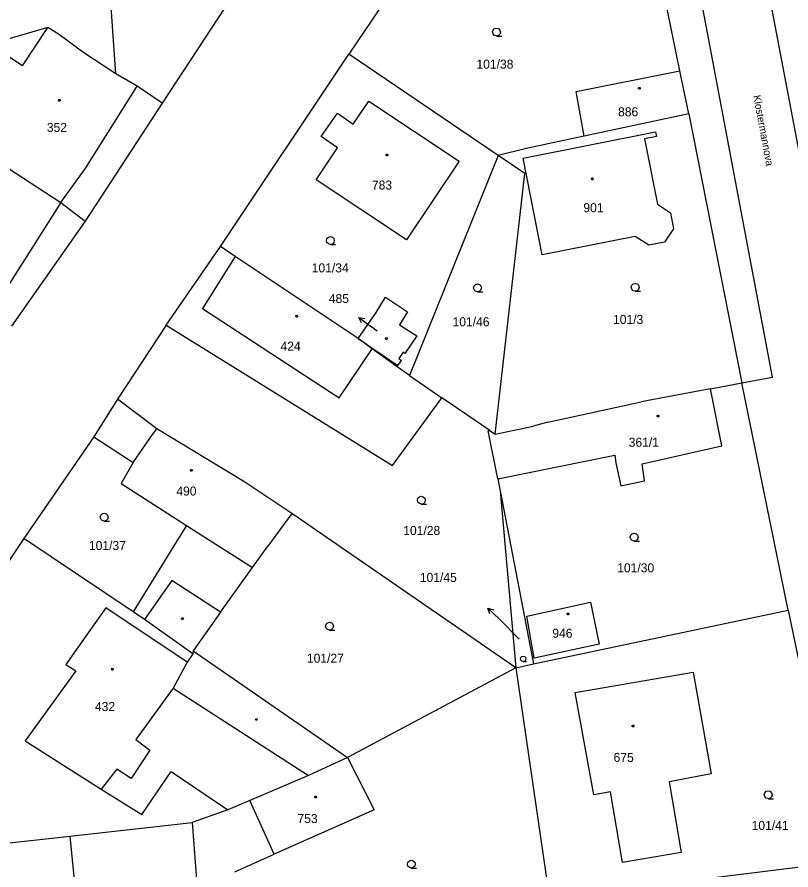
# Model space of a CAD drawing. Extents: x -757994 to -755874, y -1047691 to -1046119.
# Drawn here: x -756902.8 to -756830, y -1047333.5 to -1047253.3 of the extents above; entities that cross this region are included whole.
import ezdxf

# ---------------------------------------------------------------- set-up
doc = ezdxf.new("R2010")
doc.units = 0
doc.layers.add('katastrální mapa', color=7, linetype='Continuous')

msp = doc.modelspace()

# ---------------------------------------------------------------- linework, layer by layer
at = {"layer": 'katastrální mapa'}
for p, q in [((-756831.74, -1047287.13), (-756844.79, -1047217.73)), ((-756854.24, -1047230.95), (-756871.56, -1047256.78)), ((-756835, -1047235.66), (-756825.14, -1047287.67)), ((-756893.49, -1047258.62), (-756894.98, -1047237.2)), ((-756840.43, -1047258.32), (-756844.69, -1047237.89)), ((-756879.89, -1047247.26), (-756889.11, -1047261.37)), ((-756899.88, -1047254.26), (-756909.89, -1047257.15)), ((-756902.25, -1047257.87), (-756899.88, -1047254.26)), ((-756898.79, -1047254.96), (-756899.88, -1047254.26)), ((-756896.5, -1047256.65), (-756898.79, -1047254.96)), ((-756902.25, -1047257.87), (-756903.46, -1047257.07)), ((-756893.49, -1047258.62), (-756896.5, -1047256.65)), ((-756883.63, -1047274.86), (-756871.56, -1047256.78)), ((-756857.54, -1047266.29), (-756871.56, -1047256.78)), ((-756891.47, -1047259.78), (-756893.49, -1047258.62)), ((-756839.59, -1047262.37), (-756840.43, -1047258.32)), ((-756896.31, -1047267.45), (-756891.47, -1047259.78)), ((-756889.11, -1047261.37), (-756891.47, -1047259.78)), ((-756889.11, -1047261.37), (-756896.37, -1047272.48)), ((-756871.15, -1047263.36), (-756869.69, -1047261.18)), ((-756869.69, -1047261.18), (-756861.2, -1047266.84)), ((-756874.16, -1047264.52), (-756872.65, -1047262.3)), ((-756872.65, -1047262.3), (-756871.15, -1047263.36)), ((-756839.59, -1047262.37), (-756849.45, -1047264.47)), ((-756839.59, -1047262.37), (-756834.61, -1047287.69)), ((-756872.64, -1047265.59), (-756874.16, -1047264.52)), ((-756855.17, -1047266.54), (-756842.74, -1047264.06)), ((-756849.45, -1047264.47), (-756854.75, -1047265.6)), ((-756842.65, -1047264.51), (-756843.77, -1047264.74)), ((-756842.74, -1047264.06), (-756842.65, -1047264.51)), ((-756843.77, -1047264.74), (-756842.55, -1047270.86)), ((-756874.63, -1047268.58), (-756872.64, -1047265.59)), ((-756854.75, -1047265.6), (-756857.54, -1047266.29)), ((-756861.2, -1047266.84), (-756866.16, -1047274.22)), ((-756857.54, -1047266.29), (-756865.85, -1047287)), ((-756855.02, -1047268), (-756857.54, -1047266.29)), ((-756853.38, -1047275.63), (-756855.17, -1047266.54)), ((-756904.33, -1047267.01), (-756898.66, -1047270.73)), ((-756898.66, -1047270.73), (-756896.31, -1047267.45)), ((-756866.16, -1047274.22), (-756874.63, -1047268.58)), ((-756857.82, -1047292.5), (-756855.02, -1047268)), ((-756898.66, -1047270.73), (-756903.48, -1047278.33)), ((-756898.66, -1047270.73), (-756896.37, -1047272.48)), ((-756842.55, -1047270.86), (-756841.32, -1047271.69)), ((-756841.32, -1047271.69), (-756841.04, -1047273.19)), ((-756896.37, -1047272.48), (-756903.29, -1047282.35)), ((-756841.04, -1047273.19), (-756841.88, -1047274.44)), ((-756844.63, -1047273.92), (-756853.38, -1047275.63)), ((-756843.37, -1047274.73), (-756844.63, -1047273.92)), ((-756888.75, -1047282.26), (-756883.63, -1047274.86)), ((-756882.27, -1047275.8), (-756883.63, -1047274.86)), ((-756841.88, -1047274.44), (-756843.37, -1047274.73)), ((-756882.27, -1047275.8), (-756885.32, -1047280.68)), ((-756870.69, -1047283.51), (-756882.27, -1047275.8)), ((-756868.99, -1047281.07), (-756868.11, -1047279.62)), ((-756868.11, -1047279.62), (-756866.04, -1047281.01)), ((-756885.32, -1047280.68), (-756872.49, -1047289.08)), ((-756870.69, -1047283.51), (-756868.99, -1047281.07)), ((-756866.04, -1047281.01), (-756866.81, -1047282.22)), ((-756870.631, -1047281.521), (-756869.43, -1047282.42)), ((-756866.81, -1047282.22), (-756865.19, -1047283.25)), ((-756888.75, -1047282.26), (-756893.31, -1047289.22)), ((-756888.75, -1047282.26), (-756867.46, -1047295.45)), ((-756868.92, -1047282.81), (-756869.43, -1047282.42)), ((-756869.37, -1047284.48), (-756870.69, -1047283.51)), ((-756870.69, -1047283.51), (-756866.96, -1047286.06)), ((-756865.19, -1047283.25), (-756866.29, -1047284.91)), ((-756872.49, -1047289.08), (-756869.37, -1047284.48)), ((-756867.02, -1047286.17), (-756869.37, -1047284.48)), ((-756866.46, -1047284.8), (-756866.86, -1047285.4)), ((-756866.86, -1047285.4), (-756866.61, -1047285.57)), ((-756866.29, -1047284.91), (-756866.46, -1047284.8)), ((-756867.02, -1047286.17), (-756866.96, -1047286.06)), ((-756865.85, -1047287), (-756867.02, -1047286.17)), ((-756866.96, -1047286.06), (-756866.61, -1047285.57)), ((-756865.85, -1047287), (-756862.81, -1047289.09)), ((-756837.57, -1047288.23), (-756834.61, -1047287.69)), ((-756834.61, -1047287.69), (-756831.74, -1047287.13)), ((-756830.26, -1047309.06), (-756834.61, -1047287.69)), ((-756837.57, -1047288.23), (-756844.08, -1047289.45)), ((-756836.48, -1047293.61), (-756837.57, -1047288.23)), ((-756893.31, -1047289.22), (-756895.54, -1047292.74)), ((-756889.63, -1047292.01), (-756893.31, -1047289.22)), ((-756867.46, -1047295.45), (-756862.81, -1047289.09)), ((-756858.3, -1047292.17), (-756862.81, -1047289.09)), ((-756852.85, -1047291.37), (-756844.08, -1047289.45)), ((-756857.82, -1047292.5), (-756854.23, -1047291.76)), ((-756852.85, -1047291.37), (-756854.23, -1047291.76)), ((-756891.86, -1047295.17), (-756890.02, -1047292.53)), ((-756890.02, -1047292.53), (-756889.63, -1047292.01)), ((-756881.45, -1047296.97), (-756889.63, -1047292.01)), ((-756858.47, -1047292.2), (-756858.3, -1047292.17)), ((-756857.56, -1047296.7), (-756858.47, -1047292.2)), ((-756858.3, -1047292.17), (-756857.82, -1047292.5)), ((-756895.54, -1047292.74), (-756902.13, -1047302.33)), ((-756895.54, -1047292.74), (-756891.86, -1047295.17)), ((-756843.98, -1047295.31), (-756836.48, -1047293.61)), ((-756857.56, -1047296.7), (-756846.55, -1047294.49)), ((-756846.55, -1047294.49), (-756846.46, -1047295.21)), ((-756891.86, -1047295.17), (-756892.97, -1047297.14)), ((-756846.46, -1047295.21), (-756845.98, -1047297.37)), ((-756843.78, -1047296.89), (-756843.98, -1047295.31)), ((-756892.97, -1047297.14), (-756886.83, -1047301.08)), ((-756876.93, -1047299.98), (-756881.45, -1047296.97)), ((-756857.56, -1047296.7), (-756857.35, -1047297.82)), ((-756845.98, -1047297.37), (-756843.78, -1047296.89)), ((-756857.35, -1047297.82), (-756855.87, -1047314.47)), ((-756857.35, -1047297.82), (-756854.2, -1047314.12)), ((-756876.93, -1047299.98), (-756879.19, -1047303.03)), ((-756855.87, -1047314.47), (-756876.93, -1047299.98)), ((-756886.83, -1047301.08), (-756887.54, -1047302.19)), ((-756886.83, -1047301.08), (-756880.64, -1047305.05)), ((-756887.54, -1047302.19), (-756891.86, -1047309.21)), ((-756902.13, -1047302.33), (-756914.36, -1047320.55)), ((-756891.86, -1047309.21), (-756902.13, -1047302.33)), ((-756880.64, -1047305.05), (-756879.19, -1047303.03)), ((-756883.65, -1047309.25), (-756880.64, -1047305.05)), ((-756888.21, -1047306.27), (-756890.77, -1047309.94)), ((-756883.65, -1047309.25), (-756888.21, -1047306.27)), ((-756854.82, -1047309.62), (-756848.85, -1047308.31)), ((-756848.85, -1047308.31), (-756848.02, -1047312.24)), ((-756894.42, -1047308.83), (-756898.17, -1047314.17)), ((-756886.77, -1047313.96), (-756894.42, -1047308.83)), ((-756890.77, -1047309.94), (-756891.86, -1047309.21)), ((-756883.65, -1047309.25), (-756886.21, -1047312.87)), ((-756858.491, -1047308.87), (-756857.4, -1047309.9)), ((-756854.2, -1047314.12), (-756830.26, -1047309.06)), ((-756830.26, -1047309.06), (-756825.35, -1047332.77)), ((-756886.23, -1047313.15), (-756890.77, -1047309.94)), ((-756855.54, -1047311.77), (-756857.4, -1047309.9)), ((-756854.13, -1047313.58), (-756854.82, -1047309.62)), ((-756848.02, -1047312.24), (-756854.13, -1047313.58)), ((-756886.23, -1047313.15), (-756886.77, -1047313.96)), ((-756886.21, -1047312.87), (-756886.23, -1047313.15)), ((-756886.21, -1047312.87), (-756871.69, -1047322.91)), ((-756898.17, -1047314.17), (-756897.25, -1047314.76)), ((-756886.77, -1047313.96), (-756888.1, -1047316.39)), ((-756855.87, -1047314.47), (-756854.2, -1047314.12)), ((-756897.25, -1047314.76), (-756902.02, -1047321.36)), ((-756855.87, -1047314.47), (-756871.69, -1047322.91)), ((-756855.87, -1047314.47), (-756852.71, -1047336.04)), ((-756850.29, -1047316.81), (-756839.19, -1047314.9)), ((-756839.19, -1047314.9), (-756837.5, -1047324.44)), ((-756888.1, -1047316.39), (-756891.59, -1047321.23)), ((-756888.1, -1047316.39), (-756875.35, -1047324.61)), ((-756848.54, -1047326.42), (-756850.29, -1047316.81)), ((-756902.02, -1047321.36), (-756894.85, -1047325.89)), ((-756891.59, -1047321.23), (-756890.29, -1047322.21)), ((-756890.29, -1047322.21), (-756892.05, -1047324.89)), ((-756871.69, -1047322.91), (-756875.35, -1047324.61)), ((-756871.69, -1047322.91), (-756869.19, -1047327.85)), ((-756893.39, -1047324.02), (-756894.85, -1047325.89)), ((-756892.05, -1047324.89), (-756893.39, -1047324.02)), ((-756891.05, -1047328.29), (-756888.28, -1047324.23)), ((-756888.28, -1047324.23), (-756882.96, -1047327.84)), ((-756875.35, -1047324.61), (-756880.89, -1047326.96)), ((-756837.5, -1047324.44), (-756841.45, -1047325.2)), ((-756841.45, -1047325.2), (-756840.31, -1047331.85)), ((-756894.85, -1047325.89), (-756891.05, -1047328.29)), ((-756846.97, -1047326.15), (-756848.54, -1047326.42)), ((-756845.83, -1047332.8), (-756846.97, -1047326.15)), ((-756880.89, -1047326.96), (-756882.96, -1047327.84)), ((-756879.35, -1047330.34), (-756880.89, -1047326.96)), ((-756882.96, -1047327.84), (-756886.29, -1047329.03)), ((-756869.19, -1047327.85), (-756878.6, -1047332.02)), ((-756897.82, -1047330.31), (-756886.29, -1047329.03)), ((-756886.29, -1047329.03), (-756885.98, -1047333.18)), ((-756908.54, -1047331.51), (-756897.82, -1047330.31)), ((-756897.82, -1047330.31), (-756896.73, -1047341.31)), ((-756878.6, -1047332.02), (-756879.35, -1047330.34)), ((-756840.31, -1047331.85), (-756845.83, -1047332.8)), ((-756882.3, -1047333.66), (-756878.6, -1047332.02)), ((-756885.98, -1047333.18), (-756885.83, -1047335.22)), ((-756825.35, -1047332.77), (-756841, -1047334.7))]:
    msp.add_line(p, q, dxfattribs=at)
for points in [[(-756857.68, -1047255.05), (-756857.87, -1047255), (-756858.005, -1047254.865), (-756858.055, -1047254.68), (-756858.005, -1047254.495), (-756857.87, -1047254.36), (-756857.685, -1047254.31), (-756857.5, -1047254.36), (-756857.365, -1047254.495), (-756857.315, -1047254.685), (-756857.365, -1047254.875), (-756857.5, -1047255.01), (-756857.69, -1047255.06), (-756857.19, -1047255.06)], [(-756849.45, -1047264.47), (-756850.18, -1047260.27), (-756840.43, -1047258.32)], [(-756873.3, -1047274.66), (-756873.49, -1047274.61), (-756873.625, -1047274.475), (-756873.675, -1047274.29), (-756873.625, -1047274.105), (-756873.49, -1047273.97), (-756873.305, -1047273.92), (-756873.12, -1047273.97), (-756872.985, -1047274.105), (-756872.935, -1047274.295), (-756872.985, -1047274.485), (-756873.12, -1047274.62), (-756873.31, -1047274.67), (-756872.81, -1047274.67)], [(-756859.46, -1047279.11), (-756859.65, -1047279.06), (-756859.785, -1047278.925), (-756859.835, -1047278.74), (-756859.785, -1047278.555), (-756859.65, -1047278.42), (-756859.465, -1047278.37), (-756859.28, -1047278.42), (-756859.145, -1047278.555), (-756859.095, -1047278.745), (-756859.145, -1047278.935), (-756859.28, -1047279.07), (-756859.47, -1047279.12), (-756858.97, -1047279.12)], [(-756844.63, -1047279.06), (-756844.82, -1047279.01), (-756844.955, -1047278.875), (-756845.005, -1047278.69), (-756844.955, -1047278.505), (-756844.82, -1047278.37), (-756844.635, -1047278.32), (-756844.45, -1047278.37), (-756844.315, -1047278.505), (-756844.265, -1047278.695), (-756844.315, -1047278.885), (-756844.45, -1047279.02), (-756844.64, -1047279.07), (-756844.14, -1047279.07)], [(-756870.38, -1047282.021), (-756870.631, -1047281.521), (-756870.081, -1047281.62)], [(-756864.75, -1047299.09), (-756864.94, -1047299.04), (-756865.075, -1047298.905), (-756865.125, -1047298.72), (-756865.075, -1047298.535), (-756864.94, -1047298.4), (-756864.755, -1047298.35), (-756864.57, -1047298.4), (-756864.435, -1047298.535), (-756864.385, -1047298.725), (-756864.435, -1047298.915), (-756864.57, -1047299.05), (-756864.76, -1047299.1), (-756864.26, -1047299.1)], [(-756894.57, -1047300.68), (-756894.76, -1047300.63), (-756894.895, -1047300.495), (-756894.945, -1047300.31), (-756894.895, -1047300.125), (-756894.76, -1047299.99), (-756894.575, -1047299.94), (-756894.39, -1047299.99), (-756894.255, -1047300.125), (-756894.205, -1047300.315), (-756894.255, -1047300.505), (-756894.39, -1047300.64), (-756894.58, -1047300.69), (-756894.08, -1047300.69)], [(-756844.74, -1047302.57), (-756844.93, -1047302.52), (-756845.065, -1047302.385), (-756845.115, -1047302.2), (-756845.065, -1047302.015), (-756844.93, -1047301.88), (-756844.745, -1047301.83), (-756844.56, -1047301.88), (-756844.425, -1047302.015), (-756844.375, -1047302.205), (-756844.425, -1047302.395), (-756844.56, -1047302.53), (-756844.75, -1047302.58), (-756844.25, -1047302.58)], [(-756858.299, -1047309.395), (-756858.491, -1047308.87), (-756857.955, -1047309.032)], [(-756873.39, -1047310.93), (-756873.58, -1047310.88), (-756873.715, -1047310.745), (-756873.765, -1047310.56), (-756873.715, -1047310.375), (-756873.58, -1047310.24), (-756873.395, -1047310.19), (-756873.21, -1047310.24), (-756873.075, -1047310.375), (-756873.025, -1047310.565), (-756873.075, -1047310.755), (-756873.21, -1047310.89), (-756873.4, -1047310.94), (-756872.9, -1047310.94)], [(-756855.18, -1047313.88), (-756855.307, -1047313.847), (-756855.398, -1047313.756), (-756855.431, -1047313.632), (-756855.398, -1047313.508), (-756855.307, -1047313.418), (-756855.183, -1047313.384), (-756855.059, -1047313.418), (-756854.969, -1047313.508), (-756854.935, -1047313.635), (-756854.969, -1047313.763), (-756855.059, -1047313.853), (-756855.187, -1047313.887), (-756854.852, -1047313.887)], [(-756832.14, -1047326.78), (-756832.33, -1047326.73), (-756832.465, -1047326.595), (-756832.515, -1047326.41), (-756832.465, -1047326.225), (-756832.33, -1047326.09), (-756832.145, -1047326.04), (-756831.96, -1047326.09), (-756831.825, -1047326.225), (-756831.775, -1047326.415), (-756831.825, -1047326.605), (-756831.96, -1047326.74), (-756832.15, -1047326.79), (-756831.65, -1047326.79)], [(-756865.69, -1047333.31), (-756865.88, -1047333.26), (-756866.015, -1047333.125), (-756866.065, -1047332.94), (-756866.015, -1047332.755), (-756865.88, -1047332.62), (-756865.695, -1047332.57), (-756865.51, -1047332.62), (-756865.375, -1047332.755), (-756865.325, -1047332.945), (-756865.375, -1047333.135), (-756865.51, -1047333.27), (-756865.7, -1047333.32), (-756865.2, -1047333.32)]]:
    msp.add_lwpolyline(points, dxfattribs=at)
for points in [[(-756844.25, -1047259.885), (-756844.2, -1047259.895), (-756844.175, -1047259.94), (-756844.165, -1047259.97), (-756844.175, -1047260.015), (-756844.215, -1047260.05), (-756844.25, -1047260.055), (-756844.295, -1047260.04), (-756844.325, -1047260.01), (-756844.335, -1047259.97), (-756844.325, -1047259.925), (-756844.285, -1047259.89)], [(-756898.8, -1047261.015), (-756898.75, -1047261.025), (-756898.725, -1047261.07), (-756898.715, -1047261.1), (-756898.725, -1047261.145), (-756898.765, -1047261.18), (-756898.8, -1047261.185), (-756898.845, -1047261.17), (-756898.875, -1047261.14), (-756898.885, -1047261.1), (-756898.875, -1047261.055), (-756898.835, -1047261.02)], [(-756867.99, -1047266.165), (-756867.94, -1047266.175), (-756867.915, -1047266.22), (-756867.905, -1047266.25), (-756867.915, -1047266.295), (-756867.955, -1047266.33), (-756867.99, -1047266.335), (-756868.035, -1047266.32), (-756868.065, -1047266.29), (-756868.075, -1047266.25), (-756868.065, -1047266.205), (-756868.025, -1047266.17)], [(-756848.66, -1047268.405), (-756848.61, -1047268.415), (-756848.585, -1047268.46), (-756848.575, -1047268.49), (-756848.585, -1047268.535), (-756848.625, -1047268.57), (-756848.66, -1047268.575), (-756848.705, -1047268.56), (-756848.735, -1047268.53), (-756848.745, -1047268.49), (-756848.735, -1047268.445), (-756848.695, -1047268.41)], [(-756876.48, -1047281.325), (-756876.43, -1047281.335), (-756876.405, -1047281.38), (-756876.395, -1047281.41), (-756876.405, -1047281.455), (-756876.445, -1047281.49), (-756876.48, -1047281.495), (-756876.525, -1047281.48), (-756876.555, -1047281.45), (-756876.565, -1047281.41), (-756876.555, -1047281.365), (-756876.515, -1047281.33)], [(-756868.05, -1047283.425), (-756868, -1047283.435), (-756867.975, -1047283.48), (-756867.965, -1047283.51), (-756867.975, -1047283.555), (-756868.015, -1047283.59), (-756868.05, -1047283.595), (-756868.095, -1047283.58), (-756868.125, -1047283.55), (-756868.135, -1047283.51), (-756868.125, -1047283.465), (-756868.085, -1047283.43)], [(-756842.49, -1047290.705), (-756842.44, -1047290.715), (-756842.415, -1047290.76), (-756842.405, -1047290.79), (-756842.415, -1047290.835), (-756842.455, -1047290.87), (-756842.49, -1047290.875), (-756842.535, -1047290.86), (-756842.565, -1047290.83), (-756842.575, -1047290.79), (-756842.565, -1047290.745), (-756842.525, -1047290.71)], [(-756886.37, -1047295.815), (-756886.32, -1047295.825), (-756886.295, -1047295.87), (-756886.285, -1047295.9), (-756886.295, -1047295.945), (-756886.335, -1047295.98), (-756886.37, -1047295.985), (-756886.415, -1047295.97), (-756886.445, -1047295.94), (-756886.455, -1047295.9), (-756886.445, -1047295.855), (-756886.405, -1047295.82)], [(-756850.97, -1047309.325), (-756850.92, -1047309.335), (-756850.895, -1047309.38), (-756850.885, -1047309.41), (-756850.895, -1047309.455), (-756850.935, -1047309.49), (-756850.97, -1047309.495), (-756851.015, -1047309.48), (-756851.045, -1047309.45), (-756851.055, -1047309.41), (-756851.045, -1047309.365), (-756851.005, -1047309.33)], [(-756887.175, -1047309.785), (-756887.13, -1047309.86), (-756887.175, -1047309.935), (-756887.265, -1047309.935), (-756887.31, -1047309.86), (-756887.265, -1047309.785)], [(-756893.82, -1047314.525), (-756893.77, -1047314.535), (-756893.745, -1047314.58), (-756893.735, -1047314.61), (-756893.745, -1047314.655), (-756893.785, -1047314.69), (-756893.82, -1047314.695), (-756893.865, -1047314.68), (-756893.895, -1047314.65), (-756893.905, -1047314.61), (-756893.895, -1047314.565), (-756893.855, -1047314.53)], [(-756880.215, -1047319.265), (-756880.17, -1047319.34), (-756880.215, -1047319.415), (-756880.305, -1047319.415), (-756880.35, -1047319.34), (-756880.305, -1047319.265)], [(-756844.84, -1047319.865), (-756844.79, -1047319.875), (-756844.765, -1047319.92), (-756844.755, -1047319.95), (-756844.765, -1047319.995), (-756844.805, -1047320.03), (-756844.84, -1047320.035), (-756844.885, -1047320.02), (-756844.915, -1047319.99), (-756844.925, -1047319.95), (-756844.915, -1047319.905), (-756844.875, -1047319.87)], [(-756874.69, -1047326.545), (-756874.64, -1047326.555), (-756874.615, -1047326.6), (-756874.605, -1047326.63), (-756874.615, -1047326.675), (-756874.655, -1047326.71), (-756874.69, -1047326.715), (-756874.735, -1047326.7), (-756874.765, -1047326.67), (-756874.775, -1047326.63), (-756874.765, -1047326.585), (-756874.725, -1047326.55)]]:
    msp.add_lwpolyline(points, close=True, dxfattribs=at)

# ---------------------------------------------------------------- texts
for s, height, p in [('101/38', 0.85, (-756859.57, -1047258.13)), ('886', 0.85, (-756846.254, -1047262.61)), ('352', 0.85, (-756899.971, -1047264.08)), ('783', 0.85, (-756869.401, -1047269.5)), ('901', 0.85, (-756849.516, -1047271.63)), ('101/34', 0.85, (-756875.06, -1047277.29)), ('485', 0.85, (-756873.454, -1047280.17)), ('101/3', 0.85, (-756846.725, -1047282.14)), ('101/46', 0.85, (-756861.817, -1047282.36)), ('485', 0.05, (-756868.913, -1047282.81)), ('424', 0.85, (-756877.994, -1047284.65)), ('361/1', 0.85, (-756845.251, -1047293.69)), ('490', 0.85, (-756887.79, -1047298.28)), ('101/28', 0.85, (-756866.453, -1047301.99)), ('101/37', 0.85, (-756896.01, -1047303.4)), ('101/30', 0.85, (-756846.333, -1047305.5)), ('101/45', 0.85, (-756864.894, -1047306.4)), ('946', 0.85, (-756852.437, -1047311.65)), ('101/45', 0.05, (-756855.643, -1047311.77)), ('101/27', 0.85, (-756875.513, -1047314)), ('432', 0.85, (-756895.447, -1047318.55)), ('675', 0.85, (-756846.671, -1047323.33)), ('753', 0.85, (-756876.401, -1047329.08)), ('101/41', 0.85, (-756833.693, -1047329.73))]:
    msp.add_text(s, height=height, dxfattribs=at).set_placement(p)
msp.add_text('Klostermannova', height=0.7, rotation=280.57743, dxfattribs=at).set_placement((-756833.55, -1047260.68))

doc.saveas('drawing.dxf')
